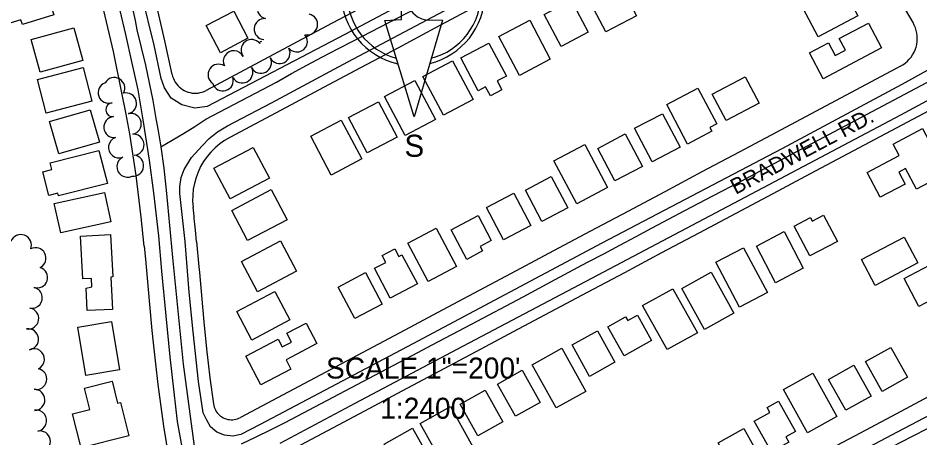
# Model space of a CAD drawing. Extents: x -25029 to 2274964, y -81170 to 687028.
# Drawn here: x 5766 to 6624, y -67874 to -67475 of the extents above; entities that cross this region are included whole.
import ezdxf

# ---------------------------------------------------------------- set-up
doc = ezdxf.new("R2010")
doc.units = 0
for name, color, linetype in [('81911BEA - RW_X_Fee_RW', 7, 'Continuous'), ('BLDG', 7, 'Continuous'), ('GE_X_CL_2000', 7, 'Continuous'), ('ROAD', 7, 'Continuous'), ('ROAD-NAME', 7, 'Continuous'), ('TI_NORTHA', 7, 'Continuous'), ('TI_SCLBAR', 7, 'Continuous'), ('TREES', 7, 'Continuous')]:
    doc.layers.add(name, color=color, linetype=linetype)

msp = doc.modelspace()

# ---------------------------------------------------------------- linework, layer by layer
at = {"layer": '81911BEA - RW_X_Fee_RW'}
for p, q in [((5856.72, -67506.56), (5847.4, -67467.66)), ((5878.17, -67624.59), (5872.11, -67585.06)), ((5883.14, -67664.28), (5878.17, -67624.59)), ((5885.94, -67691.93), (5883.14, -67664.28)), ((5896.5, -67803.63), (5898.85, -67823.49)), ((5898.85, -67823.49), (5904.31, -67863.11)), ((5904.31, -67863.11), (5910.78, -67902.59))]:
    msp.add_line(p, q, dxfattribs=at)
for points in [[(6460.12, -67269.27), (6341.87, -67332.24), (6306.56, -67351.04), (6271.25, -67369.84), (6235.95, -67388.64), (6200.64, -67407.44), (6182.99, -67416.84), (6165.33, -67426.24), (6138.85, -67440.34), (6130.03, -67445.04), (6094.72, -67463.84), (6059.41, -67482.64), (5944.82, -67543.67)], [(6486.93, -67311.64), (6374.1, -67371.72), (6338.79, -67390.52), (6321.14, -67399.92), (6303.48, -67409.32), (6277, -67423.42), (6268.18, -67428.12), (6237.28, -67444.58), (6232.87, -67446.93), (6197.56, -67465.73), (6162.26, -67484.53), (6126.95, -67503.33), (6091.64, -67522.13), (6056.33, -67540.93), (6021.03, -67559.73), (5967.2, -67588.39)], [(6617.04, -67479.12), (6602.55, -67454), (6572.54, -67402.01), (6542.53, -67350.01), (6527.02, -67323.12)], [(5912.5, -67528.4), (5905.4, -67496.58), (5898.95, -67467.69), (5895.92, -67456.36), (5885.31, -67416.69), (5884.02, -67411.87), (5882.88, -67407.59), (5873.52, -67377.63), (5870.53, -67368.09), (5864.32, -67348.21)], [(6605.16, -67520.59), (6607.46, -67519.23), (6609.63, -67517.67), (6611.66, -67515.92), (6613.52, -67514), (6615.2, -67511.92), (6616.69, -67509.7), (6617.98, -67507.36), (6619.05, -67504.91), (6619.9, -67502.38), (6620.52, -67499.77), (6620.91, -67497.13), (6621.06, -67494.46), (6620.97, -67491.79), (6620.64, -67489.13), (6620.08, -67486.52), (6619.29, -67483.96), (6618.27, -67481.49), (6617.04, -67479.12)], [(5872.11, -67585.06), (5868.52, -67564.5), (5864.7, -67545.76), (5856.72, -67506.56)], [(6605.16, -67520.59), (6486.91, -67583.56), (6451.6, -67602.36), (6416.29, -67621.16), (6380.99, -67639.96), (6345.68, -67658.76), (6310.37, -67677.56), (6275.06, -67696.37), (6239.76, -67715.17), (6204.45, -67733.97), (6169.14, -67752.77), (6133.84, -67771.57), (6098.53, -67790.37), (5977.38, -67854.88)], [(5912.5, -67528.4), (5912.98, -67530.32), (5913.62, -67532.18), (5914.43, -67533.99), (5915.39, -67535.71), (5916.5, -67537.34), (5917.75, -67538.87), (5919.13, -67540.28), (5920.63, -67541.56), (5922.24, -67542.71), (5923.94, -67543.7), (5925.73, -67544.55), (5927.58, -67545.23), (5929.49, -67545.74), (5931.43, -67546.09), (5933.4, -67546.26), (5935.37, -67546.26), (5937.34, -67546.08), (5939.28, -67545.73), (5941.18, -67545.2), (5943.03, -67544.52), (5944.82, -67543.67)], [(6631.97, -67562.96), (6519.14, -67623.05), (6483.83, -67641.85), (6448.52, -67660.65), (6413.22, -67679.45), (6377.91, -67698.25), (6342.6, -67717.05), (6307.29, -67735.85), (6271.99, -67754.65), (6236.68, -67773.45), (6201.37, -67792.25), (6166.07, -67811.06), (6130.76, -67829.86), (6095.45, -67848.66), (6060.14, -67867.46), (6003.5, -67897.62)], [(5967.2, -67588.39), (5962.31, -67591.27), (5957.68, -67594.56), (5953.35, -67598.23), (5949.35, -67602.25), (5945.7, -67606.6), (5942.44, -67611.24), (5939.59, -67616.15), (5937.16, -67621.28), (5935.18, -67626.6), (5933.67, -67632.07), (5932.62, -67637.65), (5932.05, -67643.3), (5931.97, -67648.97), (5932.37, -67654.63)], [(5935.73, -67687.37), (5934.69, -67676.45), (5934.42, -67673.82), (5933.57, -67665.54), (5933.3, -67663.1), (5932.37, -67654.63)], [(5935.73, -67687.37), (5937.96, -67711.61), (5938.45, -67717), (5942.41, -67760.21), (5943.06, -67767.34)], [(5885.94, -67691.93), (5887.06, -67704.09), (5890.7, -67743.92), (5893.27, -67771.91)], [(5893.27, -67771.91), (5894.47, -67783.73), (5896.5, -67803.63)], [(5943.06, -67767.34), (5945.55, -67792.22), (5946.83, -67803.2), (5948.44, -67817.06), (5951.74, -67841.84)], [(6750.2, -67771.92), (6631.95, -67834.89), (6596.64, -67853.69), (6561.33, -67872.49), (6526.02, -67891.29), (6490.72, -67910.09), (6455.41, -67928.89), (6420.1, -67947.69), (6384.8, -67966.49), (6349.49, -67985.29), (6314.18, -68004.09), (6278.87, -68022.89), (6243.57, -68041.69), (6208.26, -68060.5), (6172.95, -68079.3), (6052.46, -68143.46)], [(5951.74, -67841.84), (5952.02, -67843.35), (5952.43, -67844.82), (5952.97, -67846.26), (5953.63, -67847.64), (5954.41, -67848.96), (5955.3, -67850.2), (5956.29, -67851.37), (5957.38, -67852.44), (5958.57, -67853.41), (5959.83, -67854.28), (5961.16, -67855.03), (5962.56, -67855.67), (5964, -67856.18), (5965.49, -67856.56), (5967, -67856.81), (5968.52, -67856.93), (5970.06, -67856.92), (5971.58, -67856.77), (5973.09, -67856.49), (5974.56, -67856.08), (5976, -67855.54), (5977.38, -67854.88)]]:
    msp.add_lwpolyline(points, dxfattribs=at)
at = {"layer": 'BLDG'}
for points in [[(6512.59, -67465.65), (6531.29, -67455.78), (6522.29, -67438.73), (6546.03, -67426.2), (6559.73, -67452.15), (6555.16, -67454.57), (6564.64, -67472.53), (6526.77, -67492.51)], [(6333.75, -67433.85), (6354.17, -67472.54), (6324.89, -67487.99), (6304.47, -67449.3)], [(5799.84, -67471.66), (5770.05, -67480.96), (5768.6, -67476.33), (5753.95, -67480.9), (5747.87, -67461.41), (5792.32, -67447.55)], [(6308.19, -67488.21), (6282.37, -67501.85), (6266.25, -67471.31), (6292.07, -67457.68)], [(5984.61, -67494.01), (5958.53, -67507.7), (5944.99, -67481.9), (5971.07, -67468.21)], [(6252.48, -67476.83), (6272.1, -67513.99), (6242.75, -67529.48), (6223.13, -67492.32)], [(6518.61, -67507.9), (6536.66, -67498.37), (6543.09, -67510.55), (6552.79, -67505.43), (6546.87, -67494.21), (6574.75, -67479.49), (6587.21, -67503.12), (6531.58, -67532.48)], [(5778.55, -67495.1), (5819.09, -67484.1), (5827.52, -67515.16), (5786.98, -67526.16)], [(6213.7, -67498.58), (6230.33, -67530.08), (6221.69, -67534.64), (6226.16, -67543.11), (6215.19, -67548.91), (6210.58, -67540.17), (6203.42, -67543.95), (6186.93, -67512.71)], [(6179.19, -67515.56), (6198.63, -67552.4), (6170.43, -67567.29), (6150.98, -67530.45)], [(5784.52, -67533.18), (5827.85, -67521.88), (5836.17, -67553.8), (5792.84, -67565.1)], [(6143.36, -67534.04), (6163.05, -67571.32), (6134.04, -67586.64), (6114.35, -67549.35)], [(6470.66, -67555.82), (6439.37, -67572.34), (6426.1, -67547.2), (6457.39, -67530.68)], [(6412.49, -67541.5), (6430.38, -67575.38), (6423.83, -67578.84), (6425.76, -67582.5), (6402.71, -67594.66), (6382.9, -67557.13)], [(6108.78, -67554.48), (6126.49, -67588.02), (6097.97, -67603.08), (6080.27, -67569.53)], [(5795.83, -67573.19), (5834.37, -67562.02), (5843.26, -67592.69), (5804.72, -67603.86)], [(6378.68, -67565.76), (6395.45, -67597.53), (6369.08, -67611.45), (6352.31, -67579.67)], [(6073.27, -67571.97), (6092.72, -67608.82), (6063.71, -67624.13), (6044.26, -67587.28)], [(6343.38, -67585), (6359.69, -67615.88), (6333.59, -67629.66), (6317.29, -67598.77)], [(6620.2, -67637.62), (6609.78, -67617.88), (6603.38, -67621.25), (6609.44, -67632.73), (6585.8, -67645.2), (6573.39, -67621.69), (6603.84, -67605.63), (6598.09, -67594.74), (6626.08, -67579.97), (6648.59, -67622.64)], [(5850.92, -67632.07), (5804.39, -67644.05), (5803.7, -67641.38), (5795.26, -67643.55), (5789.45, -67621), (5798.18, -67618.75), (5796.6, -67612.6), (5842.83, -67600.69)], [(5952.07, -67617.56), (5989.49, -67597.81), (6004.98, -67627.15), (5967.56, -67646.9)], [(6304.96, -67595.08), (6326.55, -67635.99), (6297.17, -67651.5), (6275.58, -67610.59)], [(6272.97, -67625.47), (6288.7, -67655.27), (6264.17, -67668.22), (6248.44, -67638.42)], [(5854.22, -67668.59), (5806.49, -67679), (5800.44, -67651.26), (5848.17, -67640.85)], [(5969.09, -67657.71), (6006.52, -67637.96), (6021.73, -67666.76), (5984.3, -67686.52)], [(6253.46, -67672.08), (6227.6, -67685.73), (6211.43, -67655.09), (6237.29, -67641.44)], [(6215.95, -67686.49), (6205.4, -67692.06), (6207.68, -67696.38), (6192.59, -67704.35), (6177.78, -67676.3), (6203.42, -67662.76)], [(6519.5, -67664.59), (6521.23, -67667.86), (6531.94, -67662.21), (6545.2, -67687.34), (6519.03, -67701.14), (6504.05, -67672.74)], [(5854.01, -67680.73), (5856.03, -67721.07), (5854.21, -67721.16), (5855.76, -67751.91), (5831.77, -67753.11), (5830.7, -67731.85), (5836.1, -67730.47), (5835.7, -67722.48), (5827.48, -67722.89), (5825.44, -67682.16)], [(6163.67, -67674.59), (6183, -67711.21), (6155.9, -67725.51), (6136.58, -67688.89)], [(6494.36, -67677.98), (6512.67, -67712.67), (6486.33, -67726.56), (6468.03, -67691.87)], [(6030.78, -67715.59), (5993.71, -67735.16), (5978.48, -67706.32), (6015.55, -67686.75)], [(6621.53, -67707.72), (6581, -67729.11), (6568.05, -67704.56), (6608.59, -67683.17)], [(6115.54, -67707.18), (6112.06, -67700.59), (6124.2, -67694.18), (6128.09, -67701.55), (6131.05, -67699.98), (6145.65, -67727.64), (6119.87, -67741.25), (6104.86, -67712.82)], [(6455.98, -67693.26), (6478.49, -67735.93), (6452.12, -67749.85), (6429.61, -67707.17)], [(6646.75, -67736.59), (6622.69, -67749.28), (6608.61, -67722.58), (6632.66, -67709.88)], [(6096.31, -67716.95), (6112.11, -67746.87), (6086.16, -67760.57), (6070.36, -67730.65)], [(6425.07, -67716.49), (6446.77, -67755.38), (6418.76, -67771.01), (6397.06, -67732.12)], [(6010.25, -67735.05), (6024.49, -67762.01), (5988.39, -67781.07), (5974.15, -67754.1)], [(6388.58, -67732.32), (6411.94, -67774.19), (6383.19, -67790.24), (6359.83, -67748.37)], [(6343.76, -67759.02), (6345.76, -67762.61), (6354.89, -67757.51), (6368.36, -67781.66), (6342.3, -67796.2), (6326.83, -67768.46)], [(5854.67, -67763.56), (5862.43, -67809.33), (5830.52, -67814.74), (5822.76, -67768.97)], [(6013.16, -67780.24), (6017.06, -67787.64), (6025.86, -67783), (6021.45, -67774.65), (6039.87, -67764.93), (6050.17, -67784.45), (6020.83, -67799.93), (6025.47, -67808.72), (5996.86, -67823.82), (5982.41, -67796.47)], [(6316.93, -67772.29), (6333.6, -67802.17), (6309.44, -67815.66), (6292.76, -67785.77)], [(6283.09, -67788.93), (6305.96, -67829.91), (6277.62, -67845.72), (6254.75, -67804.74)], [(6595.9, -67788.18), (6611.75, -67816.57), (6587.57, -67830.06), (6571.73, -67801.67)], [(6560.85, -67805.05), (6577.23, -67834.42), (6553.13, -67847.86), (6536.75, -67818.49)], [(6245.45, -67809.89), (6262.45, -67840.38), (6238.95, -67853.49), (6221.94, -67823.01)], [(6521.65, -67812.6), (6544.61, -67853.75), (6516.78, -67869.28), (6493.82, -67828.12)], [(5817.82, -67851.25), (5834.23, -67847.08), (5829.1, -67826.9), (5855.33, -67820.24), (5860.67, -67841.27), (5863.31, -67840.6), (5871.32, -67872.15), (5826.05, -67883.65)], [(6210.16, -67828.69), (6227, -67858.87), (6203.08, -67872.22), (6186.24, -67842.04)], [(6480.85, -67849.93), (6478.32, -67845.4), (6489.12, -67839.37), (6505.12, -67868.04), (6495.94, -67873.16), (6498.78, -67878.26), (6482.34, -67887.43), (6466.03, -67858.2)], [(6177.13, -67844.46), (6200.03, -67885.51), (6171.25, -67901.56), (6148.35, -67860.52)], [(6141.13, -67865.02), (6162.88, -67904.01), (6136, -67919.01), (6114.25, -67880.02)], [(6470.54, -67890.98), (6445.99, -67904.68), (6431.58, -67878.85), (6456.13, -67865.16)]]:
    msp.add_lwpolyline(points, close=True, dxfattribs=at)
at = {"layer": 'GE_X_CL_2000'}
for points in [[(5901.63, -67597.26), (5912.49, -67590.94), (5923.25, -67584.46), (5933.92, -67577.83), (5944.5, -67571.05), (6011.65, -67535.85), (6026.12, -67527.62), (6040.69, -67519.57), (6055.37, -67511.69), (6070.14, -67504), (6085.01, -67496.48), (6169.2, -67452.32), (6191.09, -67441.02), (6212.89, -67429.52), (6234.57, -67417.83), (6256.15, -67405.94), (6281.07, -67393.06), (6305.91, -67380.04), (6330.69, -67366.89), (6355.39, -67353.59), (6468.81, -67293.78), (6520.23, -67265.33), (6532.38, -67257.63)], [(5824.46, -67303.6), (5832.21, -67325.33), (5844.96, -67362.19), (5849.66, -67376.4), (5854.14, -67390.67), (5858.39, -67405.02), (5862.41, -67419.42), (5866.21, -67433.89), (5868.86, -67442.44), (5871.3, -67451.06), (5873.54, -67459.73), (5875.57, -67468.45), (5877.41, -67477.22), (5879.03, -67486.02), (5883.17, -67502.77), (5887.03, -67519.56), (5890.64, -67536.42), (5893.97, -67553.34), (5897.05, -67570.3), (5899.19, -67582.11), (5901.63, -67597.26)], [(5978.41, -67879.97), (5992.33, -67873.33), (6006.15, -67866.51), (6019.88, -67859.49), (6054.21, -67841.56), (6088.44, -67823.46), (6122.57, -67805.19), (6141.23, -67795.46), (6159.86, -67785.69), (6178.47, -67775.89), (6197.05, -67766.05), (6246.24, -67739.89), (6276.86, -67723.51), (6307.44, -67707.04), (6322.86, -67698.93), (6338.27, -67690.78), (6353.68, -67682.61), (6369.09, -67674.4), (6384.49, -67666.17), (6399.88, -67657.91), (6426.69, -67643.88), (6453.48, -67629.81), (6480.26, -67615.7), (6650.34, -67525.14)], [(5901.63, -67597.26), (5904.46, -67617.71), (5905.82, -67629.63), (5906.98, -67641.57), (5909.86, -67672.11), (5912.88, -67702.65), (5923.12, -67804.02), (5926.9, -67832.41), (5930.69, -67860.78), (5934.49, -67889.14), (5936.12, -67898.7)], [(6586.99, -67887.8), (6616.57, -67872.43), (6646.26, -67857.3), (6662.99, -67847.87), (6679.79, -67838.59), (6696.69, -67829.47), (6713.66, -67820.51), (6730.72, -67811.71), (6746.14, -67803.67), (6760.81, -67795.75), (6776.63, -67786.91), (6791.68, -67778.19), (6796.81, -67775.64), (6801.87, -67772.95), (6806.87, -67770.13), (6811.78, -67767.19), (6816.6, -67764.13), (6821.31, -67760.97)]]:
    msp.add_lwpolyline(points, dxfattribs=at)
at = {"layer": 'ROAD'}
for points in [[(5728.68, -67081.34), (5741.22, -67114.98), (5786.8, -67238.97), (5806.93, -67292.4), (5823.58, -67337.7), (5835.07, -67369.43), (5841.11, -67391.13), (5847.26, -67411.12), (5851.19, -67423.33), (5856.4, -67442.92), (5862.87, -67467.55), (5868.25, -67490.44), (5874.02, -67517.71), (5879.71, -67542.96), (5884.63, -67571.48), (5890.56, -67609.97), (5894.9, -67641.14), (5899.56, -67682.01), (5902.44, -67715.61), (5906.44, -67757.93), (5910.26, -67797), (5913.97, -67830.63), (5917.38, -67858.6), (5921.7, -67882.98)], [(6212.4, -67418.2), (6076.83, -67490.42), (5945.73, -67558.96), (5933.96, -67560.63), (5921.56, -67557.33), (5911.45, -67550.99), (5905.11, -67541.07), (5902.16, -67532.37), (5895.24, -67500.7), (5883.78, -67452.74)], [(6633.36, -67523.22), (6606.43, -67537.87), (6492.12, -67599.04), (6321.18, -67688.94), (6141.4, -67784.69), (5996.28, -67861.3), (5977.9, -67871.04), (5970.07, -67872.43), (5962.23, -67871.72), (5954.95, -67868.81), (5948.81, -67863.71), (5945.36, -67857.35), (5941.92, -67850.41), (5937.68, -67820.45), (5932.48, -67773.23), (5928.62, -67735.55), (5924.91, -67687.22), (5919.86, -67641.65), (5919.64, -67635.18), (5920.94, -67626.59), (5923.92, -67619), (5930.99, -67607.58), (5941.1, -67596.3), (5947.68, -67589.31), (5955.51, -67582.91), (5965.1, -67577.33), (6007.11, -67555.39), (6079.4, -67516.54), (6192.8, -67456.11)], [(6015.35, -67879.16), (6086.54, -67841.04), (6183.42, -67789.82), (6311.58, -67722.29), (6480.29, -67633.28), (6605.38, -67566.69), (6638.35, -67549.02)], [(6703.44, -67815.48), (6602.01, -67868.61), (6504.35, -67920.56)]]:
    msp.add_lwpolyline(points, dxfattribs=at)
at = {"layer": 'TI_NORTHA'}
msp.add_lwpolyline([(6142.62, -67568.82), (6114.76, -67477.08), (6130.74, -67476.14), (6131.04, -67456.35), (6141.47, -67469.81), (6145.85, -67473.72), (6149.96, -67475.55), (6153.78, -67476.5), (6169.44, -67476.74), (6142.62, -67568.82)], dxfattribs=at)
for centre, radius, start, end in [((6141.6, -67451.64), 68.12, 103.12934, 257.84271), ((6141.6, -67451.64), 68.12, 283.45543, 76.727), ((6142.49, -67451.51), 63.7, 106.17329, 254.66933), ((6142.49, -67451.51), 63.7, 284.88878, 75.44283)]:
    msp.add_arc(centre, radius, start, end, dxfattribs=at)
at = {"layer": 'TREES'}
for centre, radius, start, end in [((6003.45, -67465.56), 10, 76.9401, 256.9401), ((6040.76, -67480.78), 10, 258.62045, 78.62045), ((6000.51, -67485.27), 10, 86.07357, 266.07357), ((6031.13, -67497.02), 10, 220.10348, 40.10348), ((5987.95, -67505.21), 10, 37.72376, 217.72376), ((5996.88, -67498.25), 1.32, 39.68552, 219.68552), ((5971.11, -67515.82), 10, 26.69255, 206.69255), ((6014.62, -67508.08), 10, 207.51654, 27.51654), ((5996.88, -67517.32), 10, 207.51654, 27.51654), ((5956.65, -67528.65), 10, 56.49681, 236.49681), ((5979.14, -67526.56), 10, 207.51654, 27.51654), ((5857.47, -67541.38), 10, 330.23008, 150.23008), ((5960.7, -67534.09), 10, 196.87568, 16.87568), ((5852.11, -67545.84), 10, 109.41354, 289.41354), ((5868.6, -67556.04), 10, 284.20023, 104.20023), ((5856.04, -67561.92), 6.68, 95.22528, 275.22528), ((5857.56, -67578.53), 10, 95.22528, 275.22528), ((5873.08, -67575.52), 10, 281.68741, 101.68741), ((5875.79, -67595.29), 10, 273.89847, 93.89847), ((5861.98, -67597.86), 10, 110.50173, 290.50173), ((5869.91, -67616.19), 10, 116.28545, 296.28545), ((5875.4, -67615.21), 10, 263.88353, 83.88353), ((5768.59, -67690.81), 10, 339.35079, 159.35079), ((5782.54, -67703.22), 10, 297.33791, 117.33791), ((5784.04, -67721.61), 10, 251.99698, 71.99698), ((5779.02, -67740.93), 10, 258.84162, 78.84162), ((5775.59, -67760.63), 10, 261.3883, 81.3883), ((5775.39, -67780.43), 10, 277.49966, 97.49966), ((5781.01, -67799.37), 10, 295.52342, 115.52342), ((5783.28, -67818.19), 10, 258.26361, 78.26361), ((5781.48, -67837.98), 10, 271.31185, 91.31185), ((5783.21, -67857.86), 10, 278.63509, 98.63509), ((5786.74, -67877.54), 10, 281.73676, 101.73676)]:
    msp.add_arc(centre, radius, start, end, dxfattribs=at)

# ---------------------------------------------------------------- texts
at = {"layer": 'ROAD-NAME'}
msp.add_text('BRADWELL RD.', height=15, rotation=27.88206, dxfattribs=at).set_placement((6448.38, -67643.07))
at = {"layer": 'TI_NORTHA'}
msp.add_text('S', height=21, dxfattribs=at).set_placement((6133.4, -67606.78))
at = {"layer": 'TI_SCLBAR'}
for s, p in [('SCALE 1"=200\'', (6058.82, -67817.74)), ('1:2400', (6110.38, -67855.99))]:
    msp.add_text(s, height=20, dxfattribs=at).set_placement(p)

doc.saveas('drawing.dxf')
